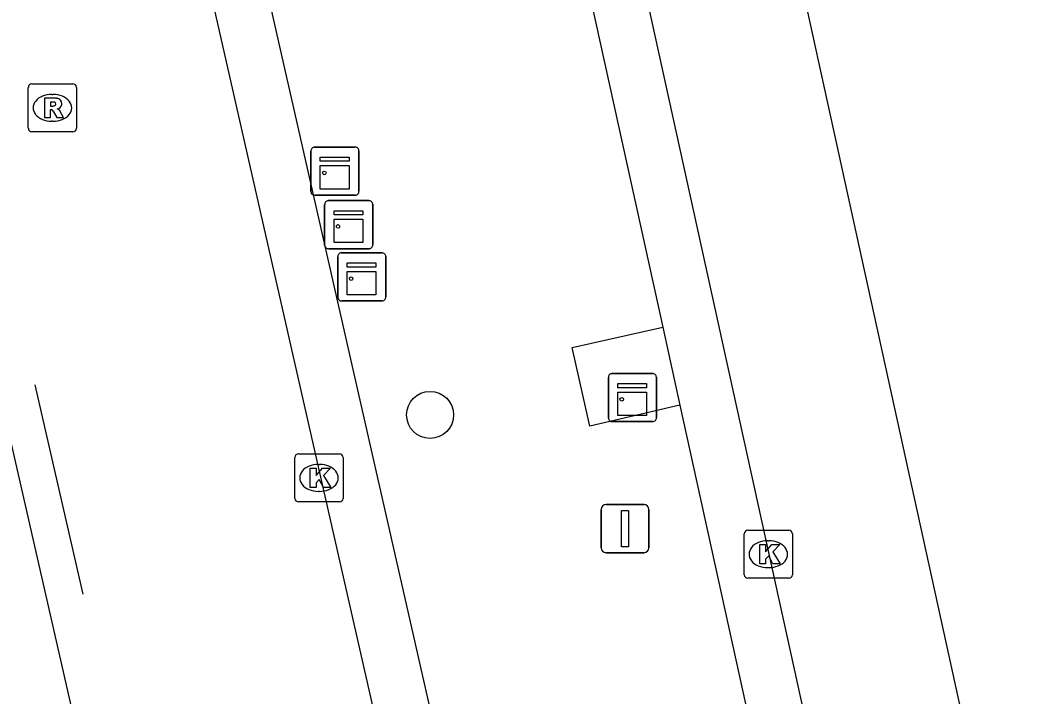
# Model space of a CAD drawing. Extents: x 160806 to 161707, y 383697 to 384148.
# Drawn here: x 161373.62 to 161394.4, y 383864.86 to 383878.93 of the extents above; entities that cross this region are included whole.
import ezdxf

# ---------------------------------------------------------------- set-up
doc = ezdxf.new("R2010")
doc.units = 0
for name, color, linetype in [('IMGEO_Afsluitpaal', 7, 'Continuous'), ('IMGEO_Boom', 7, 'Continuous'), ('IMGEO_Groenvoorziening', 7, 'Continuous'), ('IMGEO_Kast', 7, 'Continuous'), ('IMGEO_Kolk', 7, 'Continuous'), ('IMGEO_Lijnafwatering', 7, 'Continuous'), ('IMGEO_OVBaan_gesloten', 7, 'Continuous'), ('IMGEO_Rijbaan_lokaal_gesloten', 7, 'Continuous'), ('IMGEO_Rioolput', 7, 'Continuous'), ('IMGEO_Verkeerseiland_open', 7, 'Continuous')]:
    doc.layers.add(name, color=color, linetype=linetype)

msp = doc.modelspace()

# ---------------------------------------------------------------- linework, layer by layer
at = {"layer": 'IMGEO_Afsluitpaal'}
for p, q in [((161385.709, 383867.945), (161385.709, 383868.745)), ((161385.709, 383868.745), (161385.709, 383867.945)), ((161385.809, 383868.845), (161386.599, 383868.845)), ((161386.599, 383868.845), (161385.809, 383868.845)), ((161386.699, 383868.745), (161386.699, 383867.945)), ((161386.699, 383867.945), (161386.699, 383868.745)), ((161386.599, 383867.845), (161385.809, 383867.845)), ((161385.809, 383867.845), (161386.599, 383867.845))]:
    msp.add_line(p, q, dxfattribs=at)
msp.add_lwpolyline([(161386.129, 383868.72), (161386.279, 383868.72), (161386.279, 383867.97), (161386.129, 383867.97), (161386.129, 383868.72)], dxfattribs=at)
for centre, start, end in [((161385.809, 383868.745), 90, 180), ((161385.809, 383868.745), 90, 180), ((161386.599, 383868.745), 0, 90), ((161386.599, 383868.745), 360, 90), ((161385.809, 383867.945), 180, 270), ((161385.809, 383867.945), 180, 270), ((161386.599, 383867.945), 270, 0), ((161386.599, 383867.945), 270, 0)]:
    msp.add_arc(centre, 0.1, start, end, dxfattribs=at)
at = {"layer": 'IMGEO_Boom'}
msp.add_circle((161382.148, 383870.712), 0.489, dxfattribs=at)
at = {"layer": 'IMGEO_Groenvoorziening'}
msp.add_lwpolyline([(161387.344, 383870.916), (161385.474, 383870.476), (161385.105, 383872.114), (161386.987, 383872.538)], dxfattribs=at)
at = {"layer": 'IMGEO_Kast'}
for p, q in [((161379.669, 383875.358), (161379.669, 383876.199)), ((161379.669, 383876.199), (161379.669, 383875.358)), ((161379.744, 383876.283), (161380.585, 383876.283)), ((161380.585, 383876.283), (161379.744, 383876.283)), ((161380.669, 383876.208), (161380.669, 383875.367)), ((161380.669, 383875.367), (161380.669, 383876.208)), ((161380.594, 383875.283), (161379.753, 383875.283)), ((161379.753, 383875.283), (161380.594, 383875.283)), ((161380.03, 383875.17), (161380.871, 383875.17)), ((161380.871, 383875.17), (161380.03, 383875.17)), ((161379.955, 383874.245), (161379.955, 383875.086)), ((161379.955, 383875.086), (161379.955, 383874.245)), ((161380.955, 383875.095), (161380.955, 383874.254)), ((161380.955, 383874.254), (161380.955, 383875.095)), ((161380.88, 383874.17), (161380.039, 383874.17)), ((161380.039, 383874.17), (161380.88, 383874.17)), ((161380.228, 383873.158), (161380.228, 383873.999)), ((161380.228, 383873.999), (161380.228, 383873.158)), ((161380.303, 383874.083), (161381.144, 383874.083)), ((161381.144, 383874.083), (161380.303, 383874.083)), ((161381.228, 383874.008), (161381.228, 383873.167)), ((161381.228, 383873.167), (161381.228, 383874.008)), ((161381.153, 383873.083), (161380.312, 383873.083)), ((161380.312, 383873.083), (161381.153, 383873.083)), ((161385.857, 383870.647), (161385.857, 383871.488)), ((161385.857, 383871.488), (161385.857, 383870.647)), ((161385.932, 383871.572), (161386.773, 383871.572)), ((161386.773, 383871.572), (161385.932, 383871.572)), ((161386.857, 383871.497), (161386.857, 383870.656)), ((161386.857, 383870.656), (161386.857, 383871.497)), ((161386.782, 383870.572), (161385.941, 383870.572)), ((161385.941, 383870.572), (161386.782, 383870.572))]:
    msp.add_line(p, q, dxfattribs=at)
for points in [[(161379.864, 383876.073), (161380.464, 383876.073), (161380.464, 383875.988), (161379.864, 383875.988), (161379.864, 383876.073)], [(161379.864, 383875.898), (161380.464, 383875.898), (161380.464, 383875.409), (161379.864, 383875.409), (161379.864, 383875.898)], [(161380.15, 383874.96), (161380.75, 383874.96), (161380.75, 383874.875), (161380.15, 383874.875), (161380.15, 383874.96)], [(161380.15, 383874.785), (161380.75, 383874.785), (161380.75, 383874.296), (161380.15, 383874.296), (161380.15, 383874.785)], [(161380.423, 383873.873), (161381.023, 383873.873), (161381.023, 383873.788), (161380.423, 383873.788), (161380.423, 383873.873)], [(161380.423, 383873.698), (161381.023, 383873.698), (161381.023, 383873.209), (161380.423, 383873.209), (161380.423, 383873.698)], [(161386.052, 383871.362), (161386.652, 383871.362), (161386.652, 383871.277), (161386.052, 383871.277), (161386.052, 383871.362)], [(161386.052, 383871.187), (161386.652, 383871.187), (161386.652, 383870.698), (161386.052, 383870.698), (161386.052, 383871.187)]]:
    msp.add_lwpolyline(points, dxfattribs=at)
for centre in [(161379.948, 383875.747), (161380.234, 383874.634), (161380.507, 383873.547), (161386.136, 383871.036)]:
    msp.add_circle(centre, 0.0377, dxfattribs=at)
for centre, start, end in [((161379.747, 383876.205), 92.4484, 184.2845), ((161379.747, 383876.205), 92.4484, 184.2845), ((161380.591, 383876.205), 2.4484, 94.2845), ((161380.591, 383876.205), 2.4484, 94.2845), ((161380.591, 383875.361), 272.4484, 4.2845), ((161380.591, 383875.361), 272.4484, 4.2845), ((161379.747, 383875.361), 182.4484, 274.2845), ((161379.747, 383875.361), 182.4484, 274.2845), ((161380.033, 383875.092), 92.4484, 184.2845), ((161380.033, 383875.092), 92.4484, 184.2845), ((161380.877, 383875.092), 2.4484, 94.2845), ((161380.877, 383875.092), 2.4484, 94.2845), ((161380.033, 383874.248), 182.4484, 274.2845), ((161380.033, 383874.248), 182.4484, 274.2845), ((161380.877, 383874.248), 272.4484, 4.2845), ((161380.877, 383874.248), 272.4484, 4.2845), ((161380.306, 383874.005), 92.4484, 184.2845), ((161380.306, 383874.005), 92.4484, 184.2845), ((161381.15, 383874.005), 2.4484, 94.2845), ((161381.15, 383874.005), 2.4484, 94.2845), ((161380.306, 383873.161), 182.4484, 274.2845), ((161380.306, 383873.161), 182.4484, 274.2845), ((161381.15, 383873.161), 272.4484, 4.2845), ((161381.15, 383873.161), 272.4484, 4.2845), ((161385.935, 383871.494), 92.4484, 184.2845), ((161385.935, 383871.494), 92.4484, 184.2845), ((161386.779, 383871.494), 2.4484, 94.2845), ((161386.779, 383871.494), 2.4484, 94.2845), ((161385.935, 383870.65), 182.4484, 274.2845), ((161385.935, 383870.65), 182.4484, 274.2845), ((161386.779, 383870.65), 272.4484, 4.2845), ((161386.779, 383870.65), 272.4484, 4.2845)]:
    msp.add_arc(centre, 0.0779, start, end, dxfattribs=at)
at = {"layer": 'IMGEO_Kolk'}
for p, q in [((161379.336, 383868.975), (161379.336, 383869.827)), ((161379.411, 383869.901), (161380.263, 383869.901)), ((161380.337, 383869.827), (161380.337, 383868.975)), ((161379.824, 383869.681), (161379.849, 383869.681)), ((161379.847, 383869.121), (161379.822, 383869.121)), ((161380.263, 383868.901), (161379.411, 383868.901)), ((161388.759, 383868.313), (161389.611, 383868.313)), ((161388.684, 383867.387), (161388.684, 383868.239)), ((161389.172, 383868.093), (161389.197, 383868.093)), ((161389.685, 383868.239), (161389.685, 383867.387)), ((161389.195, 383867.533), (161389.17, 383867.533)), ((161389.611, 383867.313), (161388.759, 383867.313))]:
    msp.add_line(p, q, dxfattribs=at)
for points in [[(161379.336, 383868.975), (161379.336, 383869.827)], [(161379.411, 383869.901), (161380.263, 383869.901)], [(161380.337, 383869.827), (161380.337, 383868.975)], [(161379.657, 383869.601), (161379.78, 383869.601), (161379.78, 383869.45), (161379.91, 383869.601), (161380.074, 383869.601), (161379.928, 383869.45), (161380.081, 383869.201), (161379.929, 383869.201), (161379.844, 383869.365), (161379.78, 383869.298), (161379.78, 383869.201), (161379.657, 383869.201), (161379.657, 383869.601)], [(161380.263, 383868.901), (161379.411, 383868.901)], [(161388.759, 383868.313), (161389.611, 383868.313)], [(161388.684, 383867.387), (161388.684, 383868.239)], [(161389.685, 383868.239), (161389.685, 383867.387)], [(161389.005, 383868.013), (161389.128, 383868.013), (161389.128, 383867.862), (161389.258, 383868.013), (161389.422, 383868.013), (161389.276, 383867.862), (161389.429, 383867.613), (161389.277, 383867.613), (161389.192, 383867.777), (161389.128, 383867.71), (161389.128, 383867.613), (161389.005, 383867.613), (161389.005, 383868.013)], [(161389.611, 383867.313), (161388.759, 383867.313)]]:
    msp.add_lwpolyline(points, dxfattribs=at)
for centre, start, end in [((161379.413, 383869.825), 91.552, 178.448), ((161379.413, 383869.825), 91.552, 178.448), ((161380.261, 383869.825), 1.552, 88.448), ((161380.261, 383869.825), 1.552, 88.448), ((161379.413, 383868.977), 181.552, 268.448), ((161379.413, 383868.977), 181.552, 268.448), ((161380.261, 383868.977), 271.552, 358.448), ((161380.261, 383868.977), 271.552, 358.448), ((161388.761, 383868.237), 91.552, 178.448), ((161388.761, 383868.237), 91.552, 178.448), ((161389.609, 383868.237), 1.552, 88.448), ((161389.609, 383868.237), 1.552, 88.448), ((161388.761, 383867.389), 181.552, 268.448), ((161388.761, 383867.389), 181.552, 268.448), ((161389.609, 383867.389), 271.552, 358.448), ((161389.609, 383867.389), 271.552, 358.448)]:
    msp.add_arc(centre, 0.0765, start, end, dxfattribs=at)
for centre, major_axis, ratio, start_param, end_param in [((161379.823, 383869.401), (-0.387, 0.002), 0.722429, 4.712389, 7.853982), ((161379.848, 383869.401), (-0.39, 0.002), 0.717154, 1.570796, 4.712389), ((161389.171, 383867.813), (-0.387, 0.002), 0.722429, 4.712389, 7.853982), ((161389.196, 383867.813), (-0.39, 0.002), 0.717154, 1.570796, 4.712389)]:
    msp.add_ellipse(centre, major_axis=major_axis, ratio=ratio, start_param=start_param, end_param=end_param, dxfattribs=at)
at = {"layer": 'IMGEO_Lijnafwatering'}
msp.add_lwpolyline([(161374.931, 383866.98), (161373.936, 383871.338)], dxfattribs=at)
at = {"layer": 'IMGEO_OVBaan_gesloten'}
for points in [[(161385.369, 383898.167), (161386.02, 383896.143), (161387.099, 383891.271), (161387.321, 383891.306), (161394.4, 383859.027)], [(161383.054, 383855.409), (161381.497, 383862.271), (161375.176, 383890.13)], [(161369.295, 383877.222), (161371.628, 383877.988), (161375.524, 383860.955), (161377.393, 383852.781), (161375.009, 383852.231), (161373.135, 383860.428), (161369.295, 383877.222)]]:
    msp.add_lwpolyline(points, dxfattribs=at)
at = {"layer": 'IMGEO_Rijbaan_lokaal_gesloten'}
msp.add_lwpolyline([(161392.533, 383852.682), (161383.872, 383892.076), (161375.176, 383890.13)], dxfattribs=at)
at = {"layer": 'IMGEO_Rioolput'}
for p, q in [((161373.791, 383876.675), (161373.791, 383877.527)), ((161373.866, 383877.601), (161374.718, 383877.601)), ((161374.792, 383877.527), (161374.792, 383876.675)), ((161374.279, 383877.381), (161374.304, 383877.381)), ((161374.302, 383876.821), (161374.277, 383876.821)), ((161374.718, 383876.601), (161373.866, 383876.601))]:
    msp.add_line(p, q, dxfattribs=at)
for points in [[(161373.791, 383876.675), (161373.791, 383877.527)], [(161373.866, 383877.601), (161374.718, 383877.601)], [(161374.792, 383877.527), (161374.792, 383876.675)], [(161374.38, 383877.299), (161374.128, 383877.301), (161374.128, 383876.901)], [(161374.128, 383876.901), (161374.252, 383876.901), (161374.252, 383877.063), (161374.263, 383877.063)], [(161374.306, 383877.22), (161374.252, 383877.22), (161374.252, 383877.139)], [(161374.252, 383877.139), (161374.304, 383877.139)], [(161374.31, 383877.034), (161374.381, 383876.901), (161374.521, 383876.901), (161374.456, 383877.027)], [(161374.718, 383876.601), (161373.866, 383876.601)]]:
    msp.add_lwpolyline(points, dxfattribs=at)
for centre, radius, start, end in [((161373.868, 383877.525), 0.0765, 91.552, 178.448), ((161373.868, 383877.525), 0.0765, 91.552, 178.448), ((161374.716, 383877.525), 0.0765, 1.552, 88.448), ((161374.716, 383877.525), 0.0765, 1.552, 88.448), ((161374.379, 383877.189), 0.109, 350.3612, 89.416), ((161374.262, 383877.01), 0.0533, 26.0293, 88.6989), ((161374.288, 383877.328), 0.19, 274.7715, 282.9687), ((161374.312, 383877.124), 0.0964, 77.0061, 93.1865), ((161374.326, 383877.181), 0.0378, 276.6634, 79.6772), ((161374.377, 383877.189), 0.112, 277.5842, 350.9817), ((161374.361, 383876.974), 0.108, 29.5134, 73.7905), ((161373.868, 383876.677), 0.0765, 181.552, 268.448), ((161373.868, 383876.677), 0.0765, 181.552, 268.448), ((161374.716, 383876.677), 0.0765, 271.552, 358.448), ((161374.716, 383876.677), 0.0765, 271.552, 358.448)]:
    msp.add_arc(centre, radius, start, end, dxfattribs=at)
for centre, major_axis, ratio, start_param, end_param in [((161374.278, 383877.101), (-0.387, 0.002), 0.722429, 4.712389, 7.853982), ((161374.303, 383877.101), (-0.39, 0.002), 0.717154, 1.570796, 4.712389)]:
    msp.add_ellipse(centre, major_axis=major_axis, ratio=ratio, start_param=start_param, end_param=end_param, dxfattribs=at)
at = {"layer": 'IMGEO_Verkeerseiland_open'}
for points in [[(161384.236, 383855.416), (161376.564, 383889.227), (161382.992, 383890.702), (161386.987, 383872.538)], [(161386.987, 383872.538), (161387.344, 383870.916)], [(161387.344, 383870.916), (161391.257, 383853.123)]]:
    msp.add_lwpolyline(points, dxfattribs=at)

doc.saveas('drawing.dxf')
